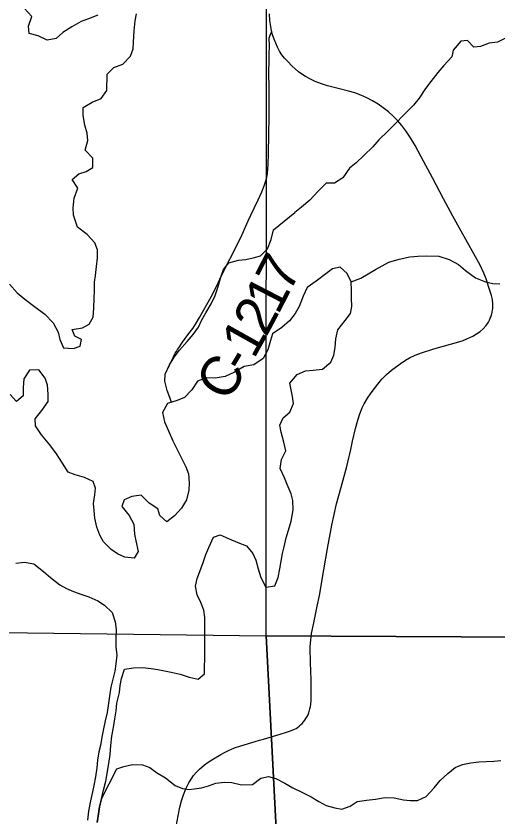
# Model space of a CAD drawing. Extents: x 1874609 to 2204689, y 815661 to 1281160.
# Drawn here: x 2005716 to 2009363, y 997204 to 1003259 of the extents above; entities that cross this region are included whole.
import ezdxf

# ---------------------------------------------------------------- set-up
doc = ezdxf.new("R2010")
doc.units = 0
for name, color, linetype in [('GM_X_County_Road', 7, 'Continuous'), ('GM_X_County_Road_Text', 7, 'Continuous'), ('GM_X_Major_Lake', 7, 'Continuous'), ('GM_X_Minor_River', 7, 'Continuous'), ('GM_X_Section', 7, 'Continuous'), ('GM_X_State_Route', 7, 'Continuous')]:
    doc.layers.add(name, color=color, linetype=linetype)

msp = doc.modelspace()

# ---------------------------------------------------------------- linework, layer by layer
at = {"layer": 'GM_X_County_Road'}
msp.add_lwpolyline([(2006870.1, 1000598.4), (2006872, 1000602.6), (2006874.4, 1000608), (2006877.5, 1000614.9), (2006881, 1000622.7), (2006884.1, 1000630.4), (2006899.8, 1000665.4), (2006906.5, 1000678.8), (2006913.8, 1000692.4), (2006921.5, 1000706.3), (2006929.6, 1000720.2), (2006938.1, 1000734.3), (2006947, 1000748.3), (2006975, 1000789.3), (2007023.8, 1000855.3), (2007052.7, 1000894.5), (2007079.9, 1000934.3), (2007104.9, 1000976.2), (2007192.9, 1001134.3), (2007231.4, 1001206.9), (2007259.3, 1001266.4), (2007294.2, 1001340.8), (2007376.5, 1001501.8), (2007426.5, 1001605.6), (2007473.7, 1001708.8), (2007493.1, 1001750.7), (2007548.2, 1001868.7), (2007575.7, 1001928.4), (2007594, 1001974.1), (2007609.9, 1002020.2), (2007613.6, 1002036.1), (2007618.8, 1002068.4), (2007623.8, 1002134), (2007626.9, 1002216.2), (2007629.4, 1002364.1), (2007630.8, 1002495.6), (2007631.6, 1002561.3), (2007631.3, 1002619.1), (2007630.9, 1002671.5), (2007630.7, 1002711), (2007630.4, 1002755.4), (2007630.2, 1002787.9), (2007632.8, 1002968.3), (2007633.5, 1003034), (2007632.8, 1003091.5), (2007635.4, 1003106.6), (2007640.9, 1003121.2), (2007651.9, 1003139.5)], dxfattribs=at)
at = {"layer": 'GM_X_Major_Lake'}
for points in [[(2006335.9, 1003264.3), (2006263.6, 1003238.6), (2006209.4, 1003216.8), (2006137.1, 1003176.9), (2006070.8, 1003135.1), (2006020.5, 1003089.2), (2005952.4, 1003075.5), (2005882.3, 1003107.9), (2005814.2, 1003126.2), (2005810.4, 1003182.4), (2005834.7, 1003254.5), (2005780.8, 1003316.9)], [(2006150.1, 1001752.5), (2006148.3, 1001806.7), (2006156.6, 1001880.9), (2006184.9, 1001955), (2006141, 1002021.4), (2006191.3, 1002065.3), (2006245.5, 1002083.1), (2006297.7, 1002113), (2006296, 1002183.2), (2006240.1, 1002243.6), (2006260.4, 1002317.8), (2006254.5, 1002372), (2006236.7, 1002432.2), (2006222.9, 1002506.5), (2006225.2, 1002566.7), (2006291.5, 1002606.5), (2006359.7, 1002634.3), (2006404, 1002696.3), (2006404.5, 1002818.7), (2006456.7, 1002868.6), (2006523, 1002894.4), (2006583.3, 1002956.3), (2006601.6, 1003010.4), (2006605.8, 1003060.5), (2006610.1, 1003146.8), (2006618.4, 1003223), (2006626.6, 1003275.1)], [(2005667.5, 1001230), (2005725.5, 1001163.8), (2005781.6, 1001115.7), (2005855.7, 1001059.5), (2005933.8, 1001001.3), (2005995.9, 1000937.1), (2006035.9, 1000864.9), (2006047.8, 1000810.8), (2006075.8, 1000748.6), (2006152, 1000742.5), (2006202.1, 1000760.5), (2006212.2, 1000810.7), (2006160.1, 1000834.8), (2006140.1, 1000886.9), (2006218.3, 1000898.9), (2006270.4, 1000926.9), (2006298.6, 1000979.1), (2006304.7, 1001047.2), (2006306.7, 1001125.4), (2006308.8, 1001177.6), (2006310.9, 1001243.7), (2006317, 1001295.9), (2006325, 1001364), (2006333.1, 1001428.2), (2006333.2, 1001490.4), (2006313.2, 1001542.5), (2006253.2, 1001604.7), (2006181.1, 1001660.9), (2006150.1, 1001752.5)], [(2006362.7, 997333.7), (2006378.8, 997399.8), (2006394.9, 997468), (2006419.1, 997600.3), (2006429.2, 997670.5), (2006433.3, 997736.7), (2006441.4, 997808.9), (2006453.4, 997873), (2006463.5, 997939.2), (2006473.6, 998001.3), (2006479.7, 998057.5), (2006497.8, 998137.7), (2006503.9, 998191.8), (2006514, 998245.9), (2006536.1, 998316.1), (2006604.3, 998326.1), (2006672.4, 998328.1), (2006738.5, 998320), (2006788.7, 998314), (2006838.8, 998304), (2006890.9, 998293.9), (2006959, 998277.8), (2007025.1, 998255.8), (2007093.2, 998239.7), (2007143.4, 998279.8), (2007143.4, 998329.9), (2007145.5, 998396.1), (2007145.7, 998576.5), (2007143.8, 998636.7), (2007143.8, 998706.9), (2007137.9, 998763), (2007113.9, 998821.2), (2007087.9, 998879.3), (2007074, 998943.5), (2007086.1, 999001.6), (2007106.2, 999053.8), (2007132.3, 999123.9), (2007152.4, 999184.1), (2007174.5, 999236.2), (2007210.7, 999314.4), (2007260.8, 999332.4), (2007328.9, 999302.3), (2007395, 999274.2), (2007459.1, 999248.1), (2007509.2, 999189.9), (2007531.2, 999139.8), (2007549.1, 999075.6), (2007569.1, 999009.4), (2007607.1, 998937.2), (2007675.2, 998945.2), (2007699.4, 999009.4), (2007711.5, 999075.5), (2007723.6, 999133.7), (2007733.6, 999191.8), (2007745.7, 999242), (2007759.8, 999310.1), (2007777.9, 999368.3), (2007798, 999436.4), (2007814.2, 999520.7), (2007810.3, 999592.8), (2007798.3, 999643), (2007768.3, 999713.2), (2007748.3, 999763.3), (2007714.3, 999835.5), (2007724.4, 999901.7), (2007758.6, 999967.8), (2007742.6, 1000034), (2007722.6, 1000108.2), (2007712.7, 1000162.3), (2007736.8, 1000216.5), (2007786.9, 1000260.5), (2007815.1, 1000326.7), (2007809.1, 1000378.8), (2007797.1, 1000429), (2007787.2, 1000479.1), (2007843.4, 1000545.3), (2007905.5, 1000573.3), (2007963.7, 1000577.3), (2008035.8, 1000587.3), (2008098, 1000639.4), (2008120.1, 1000691.5), (2008130.2, 1000749.7), (2008136.3, 1000815.8), (2008152.4, 1000884), (2008206.6, 1000954.2), (2008246.8, 1001008.3), (2008256.8, 1001060.4), (2008254.9, 1001124.6), (2008255, 1001182.7), (2008253, 1001246.9), (2008223, 1001311.1), (2008169, 1001359.2), (2008110.8, 1001345.2), (2008060.7, 1001307.1), (2007986.5, 1001251), (2007920.3, 1001204.9), (2007888.1, 1001138.8), (2007858, 1001060.6), (2007827.9, 1001006.4), (2007785.7, 1000952.3), (2007727.5, 1000900.2)], [(2007727.5, 1000900.2), (2007657.3, 1000854.1), (2007641.2, 1000804), (2007621.1, 1000731.8), (2007587, 1000667.7), (2007514.8, 1000619.6), (2007442.6, 1000605.6), (2007368.4, 1000563.5), (2007298.2, 1000531.5), (2007224, 1000517.5), (2007157.9, 1000519.5), (2007089.7, 1000495.5), (2007047.6, 1000429.3), (2006991.4, 1000371.2), (2006935.2, 1000349.2), (2006863, 1000325.1), (2006824.9, 1000259), (2006840.8, 1000186.8), (2006868.8, 1000118.6), (2006902.8, 1000044.4), (2006938.8, 999972.2), (2006964.8, 999918), (2007000.8, 999847.8), (2007020.8, 999793.7), (2007026.7, 999725.5), (2007022.7, 999669.4), (2007006.5, 999597.2), (2006968.4, 999535.1), (2006916.2, 999474.9), (2006856, 999430.8), (2006804, 999479), (2006788, 999529.1), (2006723.9, 999571.3), (2006661.8, 999633.4), (2006591.7, 999621.4), (2006535.5, 999597.4), (2006517.4, 999547.3), (2006571.5, 999479.1), (2006607.5, 999412.9), (2006611.4, 999336.7), (2006623.4, 999286.6), (2006639.3, 999206.4), (2006609.2, 999156.2), (2006539.1, 999164.3), (2006485, 999188.4), (2006434.9, 999220.5), (2006378.8, 999278.7), (2006350.8, 999330.8), (2006326.9, 999389), (2006312.9, 999457.2), (2006307, 999517.3), (2006303, 999569.4), (2006311.1, 999635.6), (2006317.2, 999685.7), (2006299.2, 999735.9), (2006233.1, 999766), (2006163, 999786.1), (2006110.9, 999806.1), (2006068.8, 999874.3), (2006022.8, 999944.5), (2005972.8, 1000012.7), (2005908.7, 1000088.9), (2005862.7, 1000157.2), (2005860.8, 1000211.3), (2005911, 1000273.4), (2005959.1, 1000341.6), (2005959.2, 1000397.7), (2005953.3, 1000465.9), (2005935.3, 1000518), (2005889.2, 1000580.2), (2005817.1, 1000578.2), (2005774.9, 1000514.1), (2005770.8, 1000447.9), (2005768.8, 1000383.8), (2005718.6, 1000341.7), (2005670.6, 1000393.8)], [(2005715.3, 999118.5), (2005779.4, 999126.5), (2005851.5, 999112.5), (2005923.6, 999054.3), (2005975.7, 999010.2), (2006047.8, 998954), (2006097.9, 998925.9), (2006151.9, 998903.8), (2006214.1, 998881.7), (2006266.1, 998863.7), (2006334.3, 998833.5), (2006384.3, 998799.4), (2006442.4, 998743.3), (2006466.4, 998673.1), (2006474.3, 998616.9), (2006472.2, 998554.8), (2006472.2, 998484.6), (2006478.1, 998422.4), (2006472, 998356.3), (2006463.9, 998300.1), (2006445.8, 998229.9), (2006433.7, 998179.8), (2006425.7, 998127.7), (2006405.5, 997987.3), (2006391.4, 997925.2), (2006377.3, 997865), (2006365.2, 997800.9), (2006355.1, 997738.7), (2006343, 997688.6), (2006332.9, 997626.4), (2006326.8, 997568.3), (2006316.7, 997500.1), (2006304.7, 997436), (2006294.6, 997385.8), (2006280.5, 997319.7), (2006264.3, 997239.5), (2006256.2, 997173.3)], [(2006330.4, 997155.2), (2006340.5, 997221.4), (2006348.6, 997273.5), (2006362.7, 997333.7)], [(2006362.7, 997333.7), (2006348.6, 997273.5), (2006340.5, 997221.4), (2006330.4, 997155.2)]]:
    msp.add_lwpolyline(points, dxfattribs=at)
at = {"layer": 'GM_X_Minor_River'}
for points in [[(2009434.2, 1003100.1), (2009359.9, 1003062.3), (2009295.8, 1003054.6), (2009231.5, 1003028.8), (2009179.4, 1003023), (2009133.5, 1003073.4), (2009081.3, 1003067.6), (2009025, 1003001.6), (2009012.8, 1002949.5), (2008952.4, 1002883.6), (2008908.1, 1002831.6), (2008855.8, 1002763.7), (2008815.5, 1002709.7), (2008767.1, 1002637.7), (2008724.8, 1002583.7), (2008654.4, 1002513.8), (2008586, 1002441.9), (2008531.7, 1002389.9), (2008461.3, 1002322), (2008415, 1002270.1), (2008348.6, 1002202.2), (2008290.3, 1002148.3), (2008240.1, 1002108.4), (2008189.7, 1002034.4), (2008125.4, 1001994.5), (2008063.3, 1001994.8), (2008002.9, 1001932.9), (2007938.5, 1001864.9), (2007876.2, 1001811.1), (2007825.9, 1001771.2)], [(2006891.9, 1000334.8), (2006879.1, 1000371.2), (2006859.1, 1000423.4), (2006843.2, 1000495.6), (2006845.3, 1000547.7), (2006877.4, 1000619.9), (2006913.5, 1000678), (2006953.7, 1000730.1), (2007011.9, 1000796.3), (2007056, 1000848.4), (2007096.2, 1000904.5), (2007120.3, 1000954.6), (2007152.4, 1001012.8), (2007192.6, 1001080.9), (2007222.7, 1001143.1), (2007246.8, 1001211.2), (2007267, 1001281.4), (2007287.1, 1001341.5), (2007327.2, 1001391.7), (2007399.4, 1001411.7), (2007455.5, 1001415.7), (2007509.6, 1001427.7), (2007565.8, 1001443.7), (2007618, 1001497.8), (2007646.1, 1001568), (2007664.2, 1001640.2), (2007825.9, 1001771.2)], [(2008253, 1001246.9), (2008325.2, 1001274.9), (2008435.5, 1001341), (2008487.7, 1001369.1), (2008537.8, 1001395.1), (2008616, 1001419.2), (2008696.2, 1001435.2), (2008756.3, 1001441.2), (2008822.5, 1001445.1), (2008914.7, 1001441.1), (2008992.8, 1001417), (2009064.9, 1001378.8), (2009117, 1001332.7), (2009193.1, 1001276.5), (2009269.2, 1001246.4), (2009323.3, 1001234.4), (2009377.4, 1001232.3)], [(2006362.7, 997333.7), (2006479.2, 997560.2), (2006531.3, 997578.2), (2006597.5, 997594.2), (2006673.6, 997590.2), (2006729.7, 997570.1), (2006779.8, 997534), (2006847.9, 997493.9), (2006920, 997435.7), (2006976.1, 997411.6), (2007026.1, 997403.6), (2007120.4, 997417.6), (2007172.5, 997431.6), (2007228.6, 997451.6), (2007292.8, 997459.6), (2007348.9, 997457.6), (2007423, 997439.5), (2007505.2, 997443.5), (2007569.4, 997491.5), (2007625.5, 997503.5), (2007681.6, 997487.5), (2007749.7, 997451.4), (2007809.8, 997417.3), (2007880, 997385.1), (2007950.1, 997349), (2008008.1, 997314.9), (2008064.2, 997284.8), (2008128.3, 997264.7), (2008180.5, 997254.7), (2008244.6, 997278.7), (2008296.8, 997314.8), (2008368.9, 997324.8), (2008435.1, 997330.8), (2008509.2, 997344.8), (2008577.4, 997342.7), (2008647.5, 997326.7), (2008697.6, 997320.6), (2008753.7, 997322.6), (2008819.9, 997350.6), (2008880.1, 997416.8), (2008926.3, 997472.9), (2008984.5, 997527), (2009038.6, 997571.1), (2009094.8, 997593.1), (2009158.9, 997607.1), (2009217.1, 997615.1), (2009273.2, 997617.1), (2009331.3, 997619.1), (2009385.4, 997623.1)]]:
    msp.add_lwpolyline(points, dxfattribs=at)
at = {"layer": 'GM_X_Section'}
for points in [[(2007610.6, 1003961), (2008513, 1003978.9), (2012981.3, 1003882.2), (2012971.6, 1003772.1), (2013021.7, 998539.9), (2007609.2, 998568.4)], [(2002387.3, 998633.1), (2007609.2, 998568.4), (2007883.7, 993255.9), (2007610.4, 993256), (2002401.1, 993247)], [(2007609.2, 998568.4), (2013021.7, 998539.9), (2013063, 993253.7), (2007883.7, 993255.9)]]:
    msp.add_lwpolyline(points, close=True, dxfattribs=at)
at = {"layer": 'GM_X_State_Route'}
for points in [[(2007559.4, 997778.3), (2007589.5, 997786.9), (2007715.2, 997823), (2007761.6, 997837.5), (2007792.2, 997848.4), (2007822.3, 997860.5), (2007835.8, 997867.5), (2007846.8, 997874.8), (2007858.2, 997883.4), (2007869.7, 997893.9), (2007880.3, 997904.8), (2007891.2, 997916.7), (2007901.2, 997929.2), (2007910.3, 997942.3), (2007918.5, 997956.1), (2007925.6, 997970.3), (2007931.5, 997985.2), (2007940.4, 998016.2), (2007944.1, 998031.8), (2007946.7, 998047.5), (2007949, 998079.7), (2007949.2, 998112.5), (2007949.2, 998161.6), (2007949, 998194.2), (2007948.5, 998243.3), (2007946.8, 998292.3), (2007945, 998373.2), (2007944, 998405.1), (2007943, 998436.8), (2007943, 998485.8), (2007946.2, 998535.2), (2007952.9, 998584.2), (2007968.5, 998665), (2007996.1, 998793.3), (2008012.8, 998873.5), (2008045.2, 999067.3), (2008073, 999228.8), (2008100.4, 999378.4), (2008105.4, 999406.1), (2008122.3, 999486.3), (2008142.1, 999565.8), (2008159.7, 999628.9), (2008175.7, 999692.4), (2008218.9, 999850.3), (2008227.2, 999881.8), (2008249.7, 999977.1), (2008263.5, 1000041), (2008285, 1000137.1), (2008301.6, 1000200.9), (2008316.9, 1000247.9), (2008335.7, 1000293.8), (2008350.5, 1000323.4), (2008375.5, 1000366.2), (2008403.4, 1000407), (2008453.2, 1000472.5), (2008485.2, 1000510.1), (2008520, 1000545.2), (2008557.6, 1000577.4), (2008623.2, 1000627.2), (2008664.3, 1000654.9), (2008692.9, 1000671.3), (2008737.7, 1000692.6), (2008784.1, 1000710.1), (2008878.4, 1000739.1), (2009068, 1000792), (2009098.7, 1000802.5), (2009128.5, 1000815), (2009172.6, 1000837), (2009200.2, 1000853.3), (2009227.2, 1000871), (2009251.7, 1000891.9), (2009273.1, 1000915.7), (2009291.1, 1000942.2), (2009298.7, 1000956.3), (2009305.3, 1000970.9), (2009311, 1000985.9), (2009319.4, 1001016.8), (2009322.1, 1001032.6), (2009323.8, 1001048.6), (2009324.3, 1001080.6), (2009320.9, 1001112.6), (2009314.2, 1001144.1), (2009295.1, 1001204.5), (2009274.1, 1001268.6), (2009256, 1001313.9), (2009227.8, 1001372.7), (2009181.6, 1001459.3), (2009133, 1001544.7), (2009083.8, 1001630), (2009020.5, 1001745), (2008951.3, 1001875.4), (2008867.1, 1002035), (2008782.9, 1002193.6), (2008735.5, 1002279.7), (2008701.8, 1002335.8), (2008665.6, 1002390.2), (2008636.3, 1002429.4), (2008604.5, 1002466.5), (2008570.2, 1002501.2), (2008533.7, 1002533.8), (2008495.3, 1002564.1), (2008455.4, 1002592.4), (2008413.6, 1002617.7), (2008370.2, 1002640.2), (2008325.4, 1002659.7), (2008279.5, 1002676.7), (2008232.8, 1002691.3), (2008153.6, 1002711.5), (2008073.8, 1002731.5), (2008026.6, 1002745.8), (2007980.4, 1002763.5), (2007950.6, 1002777.7), (2007906.9, 1002801), (2007879.1, 1002818.3), (2007853, 1002837.1), (2007828.4, 1002858), (2007804.8, 1002880.5), (2007771, 1002916), (2007748.9, 1002940.4), (2007728.6, 1002966.4), (2007710.5, 1002994.1), (2007694.9, 1003023.3), (2007681.1, 1003053.3), (2007668.7, 1003084), (2007658.1, 1003115.3), (2007651.9, 1003139.5), (2007649.9, 1003147.2), (2007643.8, 1003179.1), (2007641.2, 1003194.7), (2007637.2, 1003226.2), (2007634.1, 1003274.4)], [(2006893, 996930.6), (2006897, 996948.2), (2006912.1, 997028.1), (2006928.3, 997124.5), (2006942, 997205.3), (2006954.6, 997269.9), (2006967.4, 997317.7), (2006982.7, 997364.7), (2007001.3, 997410.7), (2007023.7, 997454.9), (2007040.9, 997483.2), (2007060.2, 997510.2), (2007081.5, 997535.6), (2007104.8, 997559.2), (2007142.4, 997591.5), (2007168.9, 997611.4), (2007196.6, 997629.7), (2007266.8, 997670), (2007294.6, 997685.9), (2007323.6, 997700.9), (2007369.1, 997720.4), (2007416.1, 997736.4), (2007526.4, 997768.8), (2007559.4, 997778.3)]]:
    msp.add_lwpolyline(points, dxfattribs=at)

# ---------------------------------------------------------------- texts
at = {"layer": 'GM_X_County_Road_Text'}
for s, rotation, p in [('7', 62.89149, (2007783.7, 1001155.6)), ('1', 62.66803, (2007698.3, 1000990.3)), ('2', 61.88805, (2007609.1, 1000823.4)), ('1', 60.78058, (2007515.9, 1000656.5)), ('-', 59.29976, (2007448.7, 1000543.3)), ('C', 57.97723, (2007314.2, 1000327.9))]:
    msp.add_text(s, height=300, rotation=rotation, dxfattribs=at).set_placement(p)

doc.saveas('drawing.dxf')
